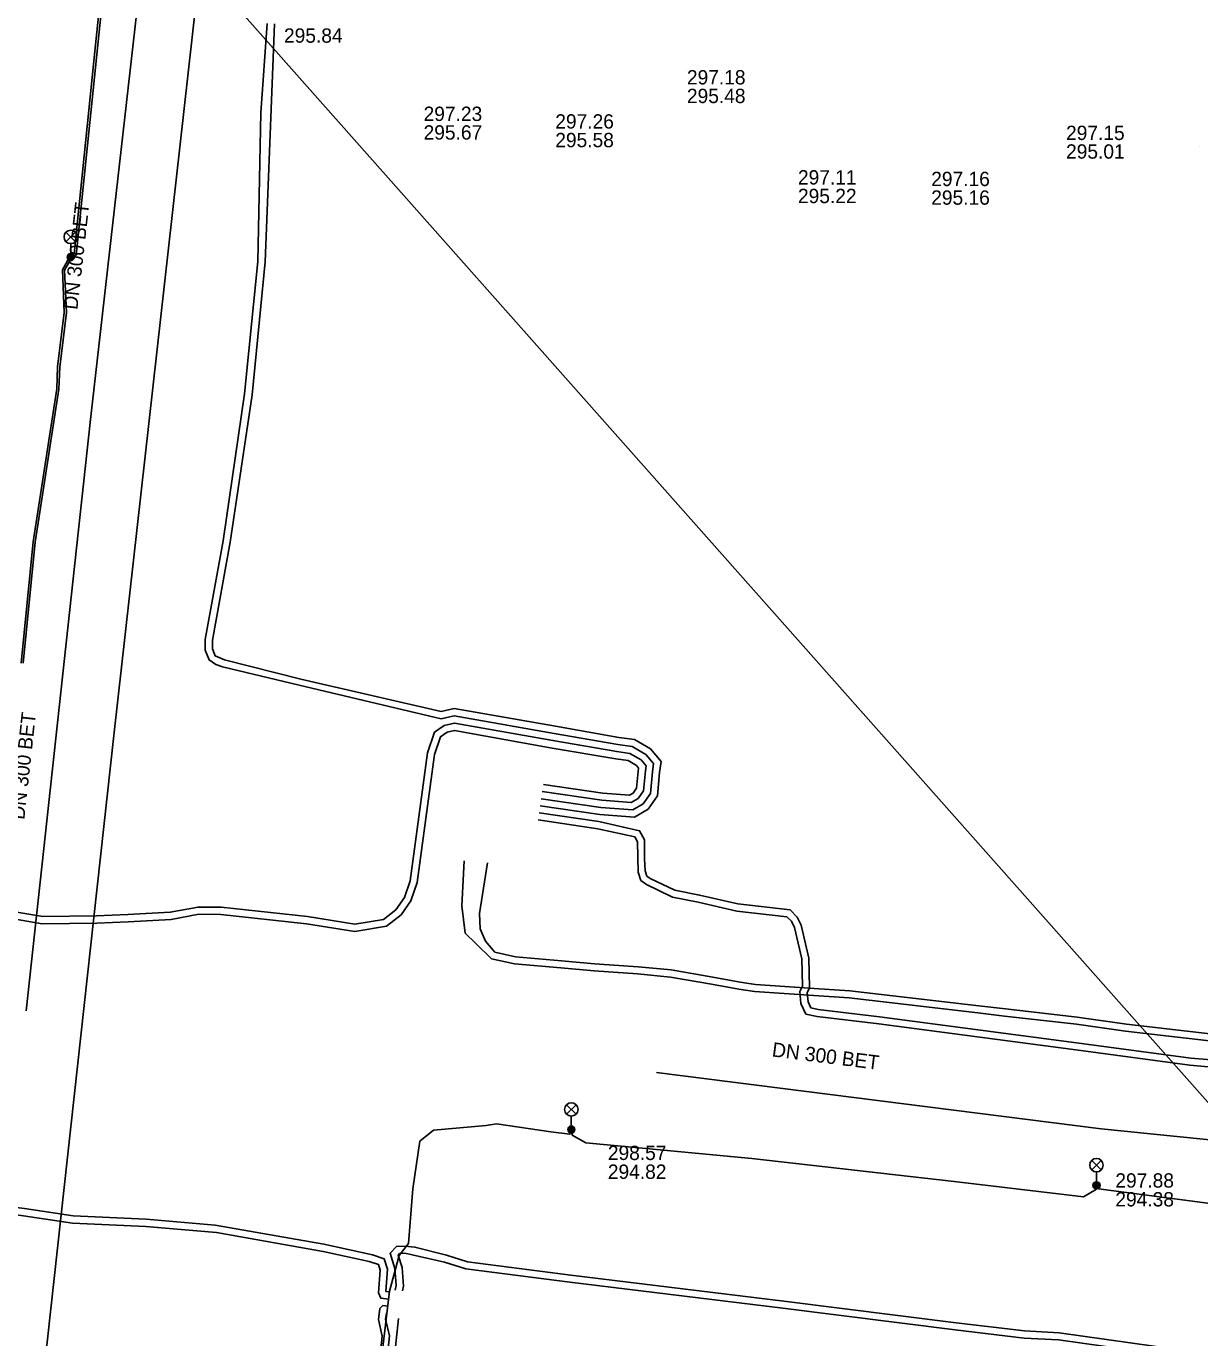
# Model space of a CAD drawing. Extents: x -595540 to -593988, y -1160850 to -1159202.
# Drawn here: x -594241.1 to -594175.6, y -1159753.9 to -1159680.7 of the extents above; entities that cross this region are included whole.
import ezdxf

# ---------------------------------------------------------------- set-up
doc = ezdxf.new("R2010")
doc.units = 0
for name, color, linetype in [('BVK-SPLASKOVA_popisy', 7, 'Continuous'), ('BVK-VODOVOD_trasa sítě', 7, 'Continuous'), ('DESTOVA-NEPROVOZOVANA_popisy', 7, 'Continuous'), ('DESTOVA_trasa neprovozované sítě', 7, 'Continuous'), ('EON-NN_kabel', 7, 'Continuous'), ('EON-VN_kabel', 7, 'Continuous'), ('TSB_kabel VO', 7, 'Continuous'), ('TSB_lampy VO', 7, 'Continuous')]:
    doc.layers.add(name, color=color, linetype=linetype)

msp = doc.modelspace()

# ---------------------------------------------------------------- linework, layer by layer
at = {"layer": 'BVK-SPLASKOVA_popisy'}
for p, q in [((-594204.236, -1159683.133), (-594204.236, -1159683.133)), ((-594218.939, -1159685.172), (-594218.939, -1159685.172)), ((-594211.587, -1159685.597), (-594211.587, -1159685.597)), ((-594183.068, -1159686.236), (-594183.068, -1159686.236)), ((-594175.629, -1159687.388), (-594175.629, -1159687.388)), ((-594198.036, -1159688.718), (-594198.036, -1159688.718)), ((-594190.597, -1159688.807), (-594190.597, -1159688.807))]:
    msp.add_line(p, q, dxfattribs=at)
at = {"layer": 'BVK-VODOVOD_trasa sítě'}
for points in [[(-594273.65, -1159934.55), (-594263.52, -1159935.05), (-594262.58, -1159934.25), (-594262.468, -1159932.723), (-594260.55, -1159907.62), (-594256.9, -1159905.05), (-594249.51, -1159840.27), (-594241.77, -1159770.73), (-594236.225, -1159720.275), (-594231.66, -1159679.47), (-594231.51, -1159678.08), (-594231.26, -1159675.84), (-594231.06, -1159674.35), (-594227.33, -1159641.13), (-594227, -1159638.96), (-594226.18, -1159633.07), (-594216.989, -1159543.028)], [(-594277.938, -1159642.091), (-594251.48, -1159654.69), (-594231.416, -1159677.293), (-594151.549, -1159767.337), (-594002.69, -1159935.17)]]:
    msp.add_lwpolyline(points, dxfattribs=at)
at = {"layer": 'DESTOVA-NEPROVOZOVANA_popisy'}
for p, q in [((-594208.651, -1159745.019), (-594208.651, -1159745.019)), ((-594180.316, -1159746.56), (-594180.316, -1159746.56))]:
    msp.add_line(p, q, dxfattribs=at)
at = {"layer": 'DESTOVA_trasa neprovozované sítě'}
for p, q in [((-594233.3, -1159665.33), (-594237.53, -1159702.64)), ((-594237.53, -1159702.64), (-594241.13, -1159735.65)), ((-594205.94, -1159739.08), (-594181.11, -1159742.235)), ((-594181.11, -1159742.235), (-594145.349, -1159745.822))]:
    msp.add_line(p, q, dxfattribs=at)
at = {"layer": 'EON-NN_kabel'}
for points in [[(-594212.368, -1159723.801), (-594209.038, -1159724.286), (-594207.263, -1159724.425), (-594206.68, -1159724.088), (-594206.274, -1159723.501), (-594206.157, -1159722.299), (-594206.099, -1159721.844), (-594206.533, -1159721.329), (-594207.296, -1159720.887), (-594208.091, -1159720.78), (-594211.649, -1159720.153), (-594217.223, -1159719.174), (-594217.957, -1159719.334), (-594225.879, -1159717.464), (-594230.165, -1159716.439), (-594230.546, -1159716.31), (-594230.908, -1159716.058), (-594231.129, -1159715.516), (-594231.129, -1159714.907), (-594230.133, -1159709.412), (-594228.946, -1159701.205), (-594228.186, -1159693.807), (-594228.034, -1159685.509), (-594227.666, -1159680.54)], [(-594227.266, -1159680.557), (-594227.349, -1159682.927), (-594227.786, -1159693.831), (-594228.502, -1159701.266), (-594229.738, -1159709.476), (-594230.729, -1159714.943), (-594230.729, -1159715.438), (-594230.576, -1159715.833), (-594230.054, -1159716.054), (-594225.796, -1159717.12), (-594217.953, -1159718.924), (-594217.231, -1159718.766), (-594211.58, -1159719.759), (-594208.03, -1159720.385), (-594207.164, -1159720.501), (-594206.272, -1159721.018), (-594205.68, -1159721.72), (-594205.759, -1159722.344), (-594205.886, -1159723.643), (-594206.402, -1159724.389), (-594207.17, -1159724.833), (-594209.096, -1159724.682), (-594212.426, -1159724.197)], [(-594212.253, -1159723.01), (-594208.923, -1159723.495), (-594207.449, -1159723.609), (-594207.236, -1159723.486), (-594207.05, -1159723.217), (-594206.937, -1159722.09), (-594207.055, -1159721.951), (-594207.51, -1159721.666), (-594208.205, -1159721.58), (-594211.763, -1159720.972), (-594217.208, -1159719.99), (-594217.629, -1159720.082), (-594217.995, -1159720.339), (-594218.329, -1159721.332), (-594219.296, -1159728.477), (-594219.644, -1159729.507), (-594220.199, -1159730.285), (-594221.006, -1159730.916), (-594222.774, -1159731.206), (-594225.469, -1159730.776), (-594230.264, -1159730.264), (-594231.496, -1159730.25), (-594233.037, -1159730.538), (-594235.437, -1159730.673), (-594237.19, -1159730.74), (-594240.232, -1159730.776), (-594242.272, -1159730.439)], [(-594212.31, -1159723.405), (-594208.98, -1159723.89), (-594207.356, -1159724.017), (-594206.958, -1159723.787), (-594206.662, -1159723.359), (-594206.555, -1159722.254), (-594206.518, -1159721.967), (-594206.794, -1159721.64), (-594207.428, -1159721.273), (-594208.153, -1159721.175), (-594211.718, -1159720.547), (-594217.215, -1159719.582), (-594217.793, -1159719.708), (-594218.332, -1159720.087), (-594218.72, -1159721.241), (-594219.687, -1159728.385), (-594220.004, -1159729.323), (-594220.491, -1159730.006), (-594221.172, -1159730.538), (-594222.775, -1159730.801), (-594225.416, -1159730.379), (-594230.24, -1159729.864), (-594231.531, -1159729.85), (-594233.085, -1159730.14), (-594235.456, -1159730.273), (-594237.2, -1159730.34), (-594240.202, -1159730.376), (-594242.21, -1159730.044)], [(-594212.541, -1159724.989), (-594209.211, -1159725.474), (-594207.148, -1159725.938), (-594207.004, -1159726.205), (-594206.96, -1159727.902), (-594206.811, -1159728.359), (-594206.499, -1159728.598), (-594205.037, -1159729.29), (-594203.615, -1159729.575), (-594201.455, -1159730.072), (-594198.658, -1159730.386), (-594198.403, -1159730.645), (-594198.228, -1159730.991), (-594197.829, -1159732.745), (-594197.786, -1159734.267), (-594197.924, -1159734.558), (-594197.867, -1159735.235), (-594197.593, -1159735.826), (-594196.971, -1159735.966), (-594193.526, -1159736.369), (-594182.252, -1159737.853), (-594176.153, -1159738.683), (-594168.838, -1159739.335)], [(-594212.483, -1159724.593), (-594209.153, -1159725.078), (-594206.882, -1159725.588), (-594206.604, -1159726.104), (-594206.602, -1159727.166), (-594206.564, -1159727.827), (-594206.469, -1159728.117), (-594206.289, -1159728.255), (-594204.91, -1159728.907), (-594203.531, -1159729.184), (-594201.388, -1159729.677), (-594198.472, -1159730.004), (-594198.074, -1159730.409), (-594197.849, -1159730.855), (-594197.43, -1159732.695), (-594197.384, -1159734.351), (-594197.516, -1159734.631), (-594197.474, -1159735.131), (-594197.313, -1159735.479), (-594196.904, -1159735.571), (-594193.477, -1159735.972), (-594182.199, -1159737.457), (-594176.11, -1159738.285), (-594168.822, -1159738.885)], [(-594244.158, -1159728.547), (-594244.209, -1159729.269), (-594244.163, -1159729.718), (-594244.051, -1159730.094), (-594244.229, -1159731.713), (-594245.095, -1159737.797), (-594245.775, -1159745.717), (-594245.68, -1159746.034), (-594245.618, -1159746.282), (-594245.35, -1159746.522), (-594244.912, -1159746.6), (-594241.274, -1159747.076), (-594238.548, -1159747.486), (-594234.449, -1159747.672), (-594230.507, -1159748.014), (-594224.553, -1159749.077), (-594221.986, -1159749.634), (-594221.454, -1159749.801), (-594221.357, -1159750.112), (-594221.456, -1159751.382), (-594221.329, -1159751.676), (-594220.87, -1159751.726)], [(-594243.956, -1159728.234), (-594243.463, -1159728.278), (-594243.832, -1159731.763), (-594244.697, -1159737.842), (-594245.37, -1159745.675), (-594245.26, -1159746.066), (-594245.168, -1159746.148), (-594244.851, -1159746.205), (-594241.218, -1159746.68), (-594238.509, -1159747.087), (-594234.423, -1159747.273), (-594230.583, -1159747.604), (-594224.499, -1159748.658), (-594221.786, -1159749.262), (-594221.134, -1159749.482), (-594220.952, -1159750.066), (-594221.049, -1159751.305), (-594220.828, -1159751.329)], [(-594136.153, -1159758.809), (-594139.111, -1159758.474), (-594142.126, -1159757.825), (-594144.821, -1159757.405), (-594148.894, -1159757.54), (-594156.748, -1159756.837), (-594165.356, -1159755.836), (-594175.522, -1159754.726), (-594183.454, -1159753.614), (-594185.379, -1159753.507), (-594189.211, -1159753.047), (-594198.829, -1159751.838), (-594210.72, -1159750.39), (-594216.492, -1159749.643), (-594217.659, -1159749.279), (-594219.424, -1159748.831), (-594219.974, -1159748.768), (-594220.456, -1159748.797), (-594220.813, -1159749.168), (-594220.547, -1159750.02), (-594220.47, -1159750.965), (-594220.52, -1159751.233)], [(-594136.188, -1159759.207), (-594139.19, -1159758.866), (-594142.181, -1159758.236), (-594144.845, -1159757.806), (-594148.89, -1159757.958), (-594156.789, -1159757.235), (-594165.401, -1159756.233), (-594175.571, -1159755.123), (-594183.493, -1159754.012), (-594185.414, -1159753.906), (-594189.26, -1159753.444), (-594198.878, -1159752.235), (-594210.77, -1159750.787), (-594216.578, -1159750.035), (-594217.768, -1159749.664), (-594219.985, -1159749.169), (-594220.276, -1159749.187), (-594220.361, -1159749.275), (-594220.142, -1159749.974), (-594220.059, -1159751.015), (-594220.109, -1159751.277)], [(-594218.71, -1159767.681), (-594222.111, -1159767.39), (-594222.273, -1159767.335), (-594222.64, -1159767.212), (-594222.679, -1159767.194), (-594222.808, -1159767.135), (-594222.764, -1159766.573), (-594222.104, -1159763.387), (-594221.713, -1159758.189), (-594221.251, -1159753.799), (-594221.463, -1159752.864), (-594221.379, -1159752.254), (-594221.205, -1159752.092), (-594220.913, -1159752.124)], [(-594221.315, -1159758.225), (-594220.846, -1159753.775), (-594221.057, -1159752.846), (-594221.011, -1159752.515), (-594220.956, -1159752.521)], [(-594220.917, -1159758.261), (-594220.34, -1159752.811)]]:
    msp.add_lwpolyline(points, dxfattribs=at)
at = {"layer": 'EON-VN_kabel'}
for points in [[(-594216.672, -1159727.262), (-594216.808, -1159729.785), (-594216.612, -1159731.302), (-594216.031, -1159731.876), (-594215.154, -1159732.738), (-594213.86, -1159733.018), (-594211.282, -1159733.24), (-594209.421, -1159733.417), (-594206.994, -1159733.578), (-594205.161, -1159733.755), (-594202.868, -1159734.152), (-594201.331, -1159734.433), (-594200.456, -1159734.564), (-594197.157, -1159734.787), (-594195.171, -1159734.919), (-594187.987, -1159735.758), (-594186.497, -1159735.935), (-594182.493, -1159736.389), (-594179.749, -1159736.773), (-594172.807, -1159737.584)], [(-594215.374, -1159727.388), (-594215.824, -1159730.208), (-594215.784, -1159731.058), (-594215.487, -1159731.754), (-594214.956, -1159732.372), (-594213.8, -1159732.622), (-594211.246, -1159732.842), (-594209.389, -1159733.019), (-594206.962, -1159733.18), (-594205.107, -1159733.359), (-594202.798, -1159733.758), (-594201.265, -1159734.039), (-594200.412, -1159734.166), (-594197.131, -1159734.387), (-594195.135, -1159734.521), (-594187.941, -1159735.36), (-594186.451, -1159735.537), (-594182.443, -1159735.993), (-594179.699, -1159736.377), (-594172.761, -1159737.186)]]:
    msp.add_lwpolyline(points, dxfattribs=at)
at = {"layer": 'TSB_kabel VO'}
for points in [[(-594241.41, -1159716.237), (-594240.74, -1159709.462), (-594239.42, -1159700.924), (-594239.37, -1159699.695), (-594239, -1159696.658), (-594239.101, -1159694.276), (-594238.709, -1159693.571), (-594238.64, -1159693.57), (-594238.643, -1159693.501), (-594238.457, -1159693.385), (-594237.25, -1159681.714), (-594235.939, -1159669.085), (-594235.495, -1159667.981), (-594235.643, -1159667.635), (-594235.61, -1159667.56), (-594235.686, -1159667.527), (-594235.721, -1159667.428), (-594234.43, -1159653.993), (-594233.596, -1159648.638), (-594233.5, -1159648.41), (-594233.07, -1159643.7), (-594233.4, -1159642.76), (-594233.31, -1159642.01), (-594233.24, -1159641.97)], [(-594241.29, -1159716.243), (-594240.62, -1159709.478), (-594239.3, -1159700.936), (-594239.25, -1159699.705), (-594238.88, -1159696.662), (-594238.979, -1159694.304), (-594238.595, -1159693.613), (-594238.343, -1159693.455), (-594237.13, -1159681.726), (-594235.821, -1159669.115)], [(-594173.6, -1159746.59), (-594181.255, -1159745.569), (-594181.276, -1159745.494), (-594181.37, -1159745.38), (-594181.392, -1159745.526), (-594181.373, -1159745.592), (-594182.09, -1159746.02), (-594189.32, -1159745.16), (-594200.62, -1159743.89), (-594209.88, -1159743), (-594210.652, -1159742.572), (-594210.64, -1159742.407), (-594210.69, -1159742.27), (-594210.76, -1159742.398), (-594210.77, -1159742.532), (-594211.83, -1159742.39), (-594214.86, -1159741.95), (-594215.44, -1159742.04), (-594218.39, -1159742.31), (-594219.14, -1159742.92), (-594219.54, -1159745.57), (-594219.78, -1159748.63), (-594220.31, -1159749.29), (-594220.85, -1159751.28), (-594221.28, -1159755.04)]]:
    msp.add_lwpolyline(points, dxfattribs=at)
at = {"layer": 'TSB_lampy VO'}
for p, q in [((-594238.905, -1159692.71), (-594238.375, -1159692.18)), ((-594238.905, -1159692.18), (-594238.375, -1159692.71)), ((-594238.905, -1159692.71), (-594238.375, -1159692.18)), ((-594238.905, -1159692.18), (-594238.375, -1159692.71)), ((-594238.64, -1159692.82), (-594238.64, -1159693.57)), ((-594238.64, -1159692.82), (-594238.64, -1159693.57)), ((-594210.955, -1159741.41), (-594210.425, -1159740.88)), ((-594210.955, -1159740.88), (-594210.425, -1159741.41)), ((-594210.955, -1159741.41), (-594210.425, -1159740.88)), ((-594210.955, -1159740.88), (-594210.425, -1159741.41)), ((-594210.69, -1159741.52), (-594210.69, -1159742.27)), ((-594210.69, -1159741.52), (-594210.69, -1159742.27)), ((-594181.635, -1159744.52), (-594181.105, -1159743.99)), ((-594181.635, -1159743.99), (-594181.105, -1159744.52)), ((-594181.635, -1159744.52), (-594181.105, -1159743.99)), ((-594181.635, -1159743.99), (-594181.105, -1159744.52)), ((-594181.37, -1159744.63), (-594181.37, -1159745.38)), ((-594181.37, -1159744.63), (-594181.37, -1159745.38))]:
    msp.add_line(p, q, dxfattribs=at)
for centre, radius in [((-594238.64, -1159692.445), 0.375), ((-594238.64, -1159692.445), 0.375), ((-594238.64, -1159693.57), 0.2), ((-594238.64, -1159693.57), 0.2), ((-594238.64, -1159693.57), 0.145), ((-594238.64, -1159693.57), 0.145), ((-594238.64, -1159693.57), 0.0876), ((-594238.64, -1159693.57), 0.0876), ((-594210.69, -1159741.145), 0.375), ((-594210.69, -1159741.145), 0.375), ((-594210.69, -1159742.27), 0.2), ((-594210.69, -1159742.27), 0.2), ((-594210.69, -1159742.27), 0.145), ((-594210.69, -1159742.27), 0.145), ((-594210.69, -1159742.27), 0.0876), ((-594210.69, -1159742.27), 0.0876), ((-594181.37, -1159744.255), 0.375), ((-594181.37, -1159744.255), 0.375), ((-594181.37, -1159745.38), 0.2), ((-594181.37, -1159745.38), 0.2), ((-594181.37, -1159745.38), 0.145), ((-594181.37, -1159745.38), 0.145), ((-594181.37, -1159745.38), 0.0876), ((-594181.37, -1159745.38), 0.0876)]:
    msp.add_circle(centre, radius, dxfattribs=at)

# ---------------------------------------------------------------- texts
at = {"layer": 'BVK-SPLASKOVA_popisy'}
for s, p in [('295.84', (-594226.733, -1159681.604)), ('297.18', (-594204.236, -1159683.933)), ('295.48', (-594204.236, -1159684.973)), ('297.23', (-594218.939, -1159685.972)), ('297.26', (-594211.587, -1159686.397)), ('295.67', (-594218.939, -1159687.012)), ('297.15', (-594183.068, -1159687.036)), ('295.58', (-594211.587, -1159687.437)), ('295.01', (-594183.068, -1159688.076)), ('297.11', (-594198.036, -1159689.518)), ('297.16', (-594190.597, -1159689.607)), ('295.22', (-594198.036, -1159690.558)), ('295.16', (-594190.597, -1159690.647))]:
    msp.add_text(s, height=0.8, dxfattribs=at).set_placement(p)
at = {"layer": 'DESTOVA-NEPROVOZOVANA_popisy'}
for rotation, p in [(83.53725, (-594238.27, -1159696.535)), (83.76643, (-594241.231, -1159724.997)), (352.77011, (-594199.518, -1159738.182))]:
    msp.add_text('DN 300 BET', height=0.8, rotation=rotation, dxfattribs=at).set_placement(p)
for s, p in [('298.57', (-594208.651, -1159743.969)), ('294.82', (-594208.651, -1159745.019)), ('297.88', (-594180.316, -1159745.51)), ('294.38', (-594180.316, -1159746.56))]:
    msp.add_text(s, height=0.8, dxfattribs=at).set_placement(p)

doc.saveas('drawing.dxf')
